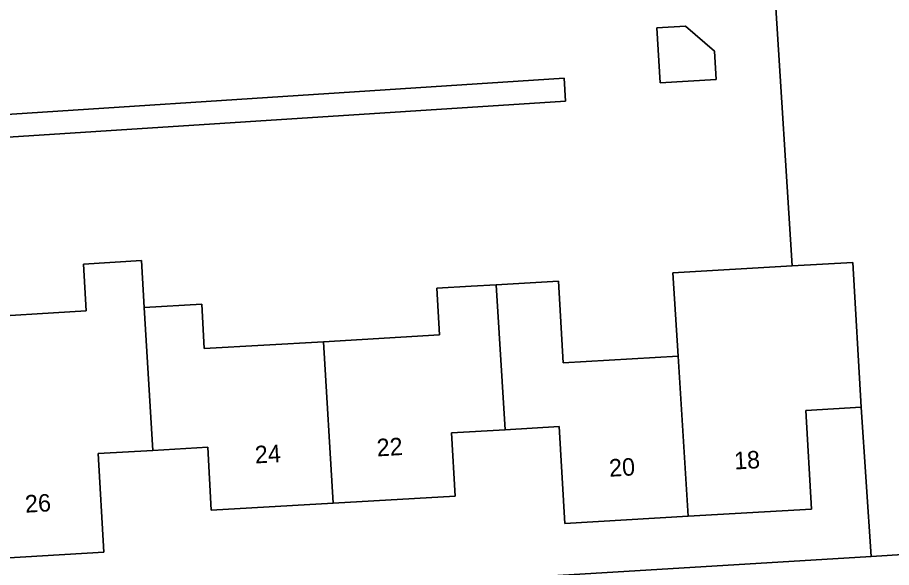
# Model space of a CAD drawing. Extents: x 159680 to 160786, y 387323 to 388340.
# Drawn here: x 160583 to 160633, y 388261.8 to 388293.3 of the extents above; entities that cross this region are included whole.
import ezdxf

# ---------------------------------------------------------------- set-up
doc = ezdxf.new("R2010")
doc.units = 0
for name, color, linetype in [('IMGEO_Erf', 7, 'Continuous'), ('IMGEO_Muur', 7, 'Continuous'), ('IMGEO_Pand', 7, 'Continuous'), ('IMGEO_Pand_nummerreeks', 7, 'Continuous'), ('IMGEO_Rijbaan_lokaal_open', 7, 'Continuous'), ('IMGEO_Voetpad_open', 7, 'Continuous')]:
    doc.layers.add(name, color=color, linetype=linetype)

msp = doc.modelspace()

# ---------------------------------------------------------------- linework, layer by layer
at = {"layer": 'IMGEO_Erf'}
for points in [[(160580.025, 388276.093), (160586.905, 388276.513), (160586.75, 388279.191), (160590.058, 388279.393), (160590.222, 388276.705), (160593.512, 388276.896), (160593.659, 388274.35), (160600.482, 388274.745), (160607.123, 388275.129), (160606.967, 388277.811), (160608.948, 388277.926), (160610.372, 388278.008), (160613.939, 388278.214), (160614.209, 388273.539), (160620.791, 388273.92), (160620.493, 388278.691), (160627.321, 388279.086), (160626.344, 388294.49)], [(160569.153, 388286.903), (160614.266, 388289.842), (160614.352, 388288.51), (160569.111, 388285.605)]]:
    msp.add_lwpolyline(points, dxfattribs=at)
for points in [[(160619.579, 388292.718), (160621.219, 388292.813), (160622.881, 388291.382), (160622.976, 388289.749), (160619.762, 388289.562)], [(160631.276, 388270.995), (160628.103, 388270.812), (160628.43, 388265.156), (160621.365, 388264.747), (160614.301, 388264.339), (160613.98, 388269.883), (160610.898, 388269.705), (160607.815, 388269.527), (160608.024, 388265.909), (160601.045, 388265.506), (160594.064, 388265.102), (160593.856, 388268.701), (160590.722, 388268.519), (160587.59, 388268.338), (160587.916, 388262.689), (160580.872, 388262.282), (160573.828, 388261.874), (160573.512, 388267.347), (160570.244, 388267.158), (160570.754, 388258.744), (160631.851, 388262.448)]]:
    msp.add_lwpolyline(points, close=True, dxfattribs=at)
at = {"layer": 'IMGEO_Muur'}
msp.add_lwpolyline([(160626.344, 388294.49), (160627.321, 388279.086)], dxfattribs=at)
at = {"layer": 'IMGEO_Pand'}
for points in [[(160622.881, 388291.382), (160621.219, 388292.813), (160619.579, 388292.718), (160619.762, 388289.562), (160622.976, 388289.749)], [(160580.872, 388262.282), (160587.916, 388262.689), (160587.59, 388268.338), (160590.722, 388268.519), (160590.222, 388276.705), (160590.058, 388279.393), (160586.75, 388279.191), (160586.905, 388276.513), (160580.025, 388276.093), (160580.321, 388271.276)], [(160630.796, 388279.287), (160627.321, 388279.086), (160620.493, 388278.691), (160620.791, 388273.92), (160621.365, 388264.747), (160628.43, 388265.156), (160628.103, 388270.812), (160631.276, 388270.995)], [(160610.898, 388269.705), (160613.98, 388269.883), (160614.301, 388264.339), (160621.365, 388264.747), (160620.791, 388273.92), (160614.209, 388273.539), (160613.939, 388278.214), (160610.372, 388278.008)], [(160601.045, 388265.506), (160608.024, 388265.909), (160607.815, 388269.527), (160610.898, 388269.705), (160610.372, 388278.008), (160608.948, 388277.926), (160606.967, 388277.811), (160607.123, 388275.129), (160600.482, 388274.745)], [(160600.482, 388274.745), (160593.659, 388274.35), (160593.512, 388276.896), (160590.222, 388276.705), (160590.722, 388268.519), (160593.856, 388268.701), (160594.064, 388265.102), (160601.045, 388265.506)]]:
    msp.add_lwpolyline(points, close=True, dxfattribs=at)
at = {"layer": 'IMGEO_Rijbaan_lokaal_open'}
msp.add_lwpolyline([(160626.344, 388294.49), (160627.321, 388279.086), (160630.796, 388279.287), (160631.276, 388270.995), (160631.851, 388262.448), (160638.814, 388262.895), (160638.272, 388271.428), (160637.742, 388279.661), (160641.081, 388279.876), (160641.703, 388282.282), (160641.421, 388284.898), (160642.622, 388287.615), (160647.514, 388285.451), (160648.248, 388285.127), (160649.484, 388287.922), (160654.358, 388286.158), (160655.301, 388285.817), (160656.462, 388288.443), (160661.236, 388286.333)], dxfattribs=at)
at = {"layer": 'IMGEO_Voetpad_open'}
for points in [[(160569.111, 388285.605), (160614.352, 388288.51), (160614.266, 388289.842), (160569.153, 388286.903)], [(160659.147, 388259.556), (160660.22, 388259.629), (160659.957, 388264.254), (160638.814, 388262.895), (160631.851, 388262.448), (160570.754, 388258.744), (160569.91, 388258.693), (160569.622, 388258.674), (160545.38, 388257.101), (160508.468, 388254.705)]]:
    msp.add_lwpolyline(points, dxfattribs=at)

# ---------------------------------------------------------------- texts
at = {"layer": 'IMGEO_Pand_nummerreeks'}
for s, rotation, p in [('22', 3.3085, (160603.561, 388268.175)), ('24', 3.3085, (160596.584, 388267.772)), ('18', 3.3117, (160624.021, 388267.425)), ('20', 3.3094, (160616.866, 388267.011)), ('26', 3.3109, (160583.424, 388264.953))]:
    msp.add_text(s, height=1, rotation=rotation, dxfattribs=at).set_placement(p)

doc.saveas('drawing.dxf')
